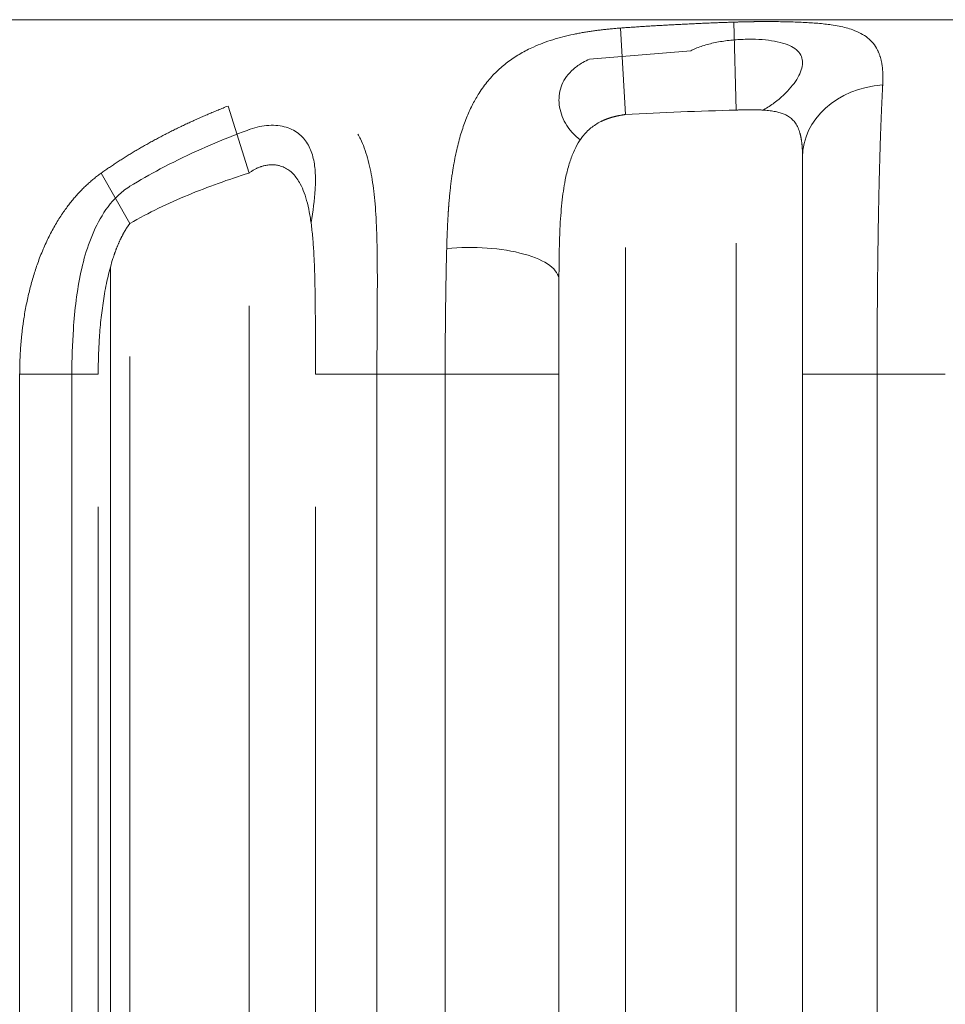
# Model space of a CAD drawing. Header units: millimetres. Extents: x 25069 to 61396, y 8621 to 21558.
# Tile 584 of 656: x 57278 to 57299, y 16326 to 16348. Entities that reach past the tile are written whole.
import ezdxf

# ---------------------------------------------------------------- set-up
doc = ezdxf.new("R2010")
doc.units = ezdxf.units.MM
doc.layers.add('10', color=7, linetype='Continuous')

msp = doc.modelspace()

# ---------------------------------------------------------------- linework, layer by layer
at = {"layer": '10', "color": 7, "linetype": 'Continuous', "lineweight": 20}
for p, q in [((57257.392, 16348.128), (57300.548, 16348.128)), ((57291.191, 16347.939), (57291.3, 16345.986)), ((57293.749, 16348.073), (57293.8, 16346.087)), ((57292.777, 16347.428), (57290.493, 16347.24)), ((57282.326, 16346.179), (57282.8, 16344.666)), ((57295.3, 16248.776), (57295.3, 16345.036)), ((57279.459, 16344.662), (57280.108, 16343.528)), ((57293.8, 16252.178), (57293.8, 16343.085)), ((57291.3, 16342.985), (57291.3, 16252.178)), ((57279.671, 16249.159), (57279.671, 16342.548)), ((57289.8, 16342.297), (57289.8, 16248.776)), ((57282.8, 16252.177), (57282.8, 16341.666)), ((57280.108, 16340.528), (57280.108, 16252.177)), ((57277.62, 16252.111), (57277.62, 16340.128)), ((57277.62, 16340.128), (57279.394, 16340.128)), ((57278.8, 16249.072), (57278.8, 16340.128)), ((57285.689, 16340.128), (57284.3, 16340.128)), ((57287.23, 16340.128), (57285.689, 16340.128)), ((57285.689, 16340.128), (57285.689, 16251.281)), ((57287.23, 16340.128), (57289.8, 16340.128)), ((57287.23, 16251.153), (57287.23, 16340.128)), ((57289.8, 16340.128), (57289.8, 16248.843)), ((57296.985, 16340.128), (57295.3, 16340.128)), ((57295.3, 16248.263), (57295.3, 16340.128)), ((57298.525, 16340.128), (57296.985, 16340.128)), ((57296.985, 16340.128), (57296.985, 16250.559)), ((57279.394, 16337.128), (57279.394, 16252.128)), ((57284.3, 16248.951), (57284.3, 16337.128))]:
    msp.add_line(p, q, dxfattribs=at)
for centre, major_axis, ratio, start_param, end_param in [((57297.3, 16345.026), (2, 0), 0.819962, 1.665246, 3.141593), ((57287.8, 16342.251), (-2, 0), 0.3673, 3.141593, 4.983891)]:
    msp.add_ellipse(centre, major_axis=major_axis, ratio=ratio, start_param=start_param, end_param=end_param, dxfattribs=at)
for points, knots in [([(57287.264, 16342.959), (57287.264, 16342.972), (57287.265, 16342.998), (57287.266, 16343.036), (57287.267, 16343.074), (57287.268, 16343.111), (57287.27, 16343.147), (57287.271, 16343.183), (57287.272, 16343.218), (57287.273, 16343.252), (57287.275, 16343.285), (57287.276, 16343.317), (57287.277, 16343.349), (57287.279, 16343.38), (57287.28, 16343.41), (57287.281, 16343.44), (57287.283, 16343.469), (57287.284, 16343.497), (57287.285, 16343.524), (57287.287, 16343.551), (57287.288, 16343.577), (57287.289, 16343.602), (57287.291, 16343.627), (57287.292, 16343.651), (57287.294, 16343.674), (57287.295, 16343.696), (57287.296, 16343.718), (57287.297, 16343.739), (57287.299, 16343.76), (57287.3, 16343.779), (57287.301, 16343.798), (57287.302, 16343.817), (57287.304, 16343.834), (57287.305, 16343.851), (57287.306, 16343.867), (57287.307, 16343.883), (57287.308, 16343.898), (57287.309, 16343.912), (57287.31, 16343.926), (57287.311, 16343.939), (57287.312, 16343.951), (57287.316, 16344.004), (57287.324, 16344.096), (57287.337, 16344.224), (57287.35, 16344.348), (57287.364, 16344.467), (57287.38, 16344.58), (57287.395, 16344.689), (57287.412, 16344.794), (57287.447, 16344.995), (57287.507, 16345.28), (57287.606, 16345.631), (57287.721, 16345.945), (57287.849, 16346.223), (57287.976, 16346.443), (57288.093, 16346.615), (57288.198, 16346.748), (57288.307, 16346.873), (57288.423, 16346.988), (57288.543, 16347.095), (57288.669, 16347.193), (57288.799, 16347.283), (57288.935, 16347.366), (57289.075, 16347.442), (57289.24, 16347.522), (57289.433, 16347.601), (57289.656, 16347.677), (57289.886, 16347.742), (57290.061, 16347.783), (57290.175, 16347.807), (57290.225, 16347.817), (57290.275, 16347.826), (57290.325, 16347.835), (57290.376, 16347.844), (57290.426, 16347.852), (57290.476, 16347.86), (57290.527, 16347.868), (57290.578, 16347.875), (57290.628, 16347.882), (57290.679, 16347.889), (57290.73, 16347.895), (57290.781, 16347.901), (57290.832, 16347.907), (57290.883, 16347.912), (57290.934, 16347.917), (57290.985, 16347.922), (57291.036, 16347.927), (57291.088, 16347.931), (57291.139, 16347.935), (57291.173, 16347.938), (57291.191, 16347.939)], [0, 0, 0, 0, 0.004745, 0.009407, 0.013986, 0.018481, 0.022892, 0.02722, 0.031465, 0.035626, 0.039703, 0.043698, 0.047608, 0.051435, 0.055179, 0.058839, 0.062416, 0.06591, 0.06932, 0.072646, 0.075889, 0.079048, 0.082124, 0.085117, 0.088026, 0.090852, 0.093594, 0.096253, 0.098828, 0.10132, 0.103728, 0.106053, 0.108295, 0.110453, 0.112527, 0.114518, 0.116426, 0.11825, 0.119991, 0.121648, 0.123222, 0.124712, 0.141971, 0.158746, 0.175038, 0.190847, 0.206174, 0.221019, 0.235382, 0.249265, 0.305094, 0.357937, 0.407857, 0.454928, 0.499239, 0.526747, 0.553608, 0.579851, 0.60551, 0.630616, 0.655205, 0.679315, 0.702985, 0.726258, 0.749175, 0.781617, 0.813183, 0.844032, 0.874336, 0.880599, 0.886822, 0.893007, 0.899156, 0.905271, 0.911353, 0.917404, 0.923426, 0.929422, 0.935392, 0.941339, 0.947266, 0.953173, 0.959064, 0.96494, 0.970803, 0.976655, 0.982499, 0.988336, 0.994169, 1, 1, 1, 1]), ([(57291.191, 16347.939), (57291.231, 16347.942), (57291.311, 16347.948), (57291.432, 16347.956), (57291.552, 16347.965), (57291.673, 16347.972), (57291.794, 16347.98), (57291.916, 16347.988), (57292.037, 16347.995), (57292.158, 16348.002), (57292.28, 16348.008), (57292.401, 16348.015), (57292.523, 16348.021), (57292.645, 16348.027), (57292.767, 16348.033), (57292.89, 16348.039), (57293.012, 16348.044), (57293.134, 16348.05), (57293.257, 16348.055), (57293.38, 16348.06), (57293.503, 16348.064), (57293.626, 16348.069), (57293.708, 16348.072), (57293.749, 16348.073)], [0, 0, 0, 0, 0.047158, 0.094361, 0.141608, 0.1889, 0.236237, 0.28362, 0.331048, 0.378522, 0.426043, 0.47361, 0.521224, 0.568885, 0.616593, 0.664349, 0.712153, 0.760006, 0.807906, 0.855856, 0.903854, 0.951902, 1, 1, 1, 1]), ([(57293.749, 16348.073), (57293.758, 16348.073), (57293.776, 16348.074), (57293.802, 16348.075), (57293.829, 16348.075), (57293.856, 16348.076), (57293.882, 16348.077), (57293.909, 16348.078), (57293.935, 16348.078), (57293.962, 16348.079), (57293.988, 16348.08), (57294.015, 16348.08), (57294.041, 16348.081), (57294.067, 16348.081), (57294.094, 16348.082), (57294.12, 16348.082), (57294.146, 16348.082), (57294.172, 16348.083), (57294.198, 16348.083), (57294.224, 16348.084), (57294.25, 16348.084), (57294.277, 16348.084), (57294.303, 16348.084), (57294.328, 16348.084), (57294.354, 16348.085), (57294.38, 16348.085), (57294.406, 16348.085), (57294.432, 16348.085), (57294.458, 16348.085), (57294.484, 16348.085), (57294.509, 16348.085), (57294.535, 16348.085), (57294.618, 16348.085), (57294.758, 16348.084), (57294.95, 16348.081), (57295.137, 16348.075), (57295.316, 16348.068), (57295.487, 16348.058), (57295.649, 16348.046), (57295.804, 16348.031), (57295.965, 16348.01), (57296.128, 16347.982), (57296.29, 16347.945), (57296.457, 16347.893), (57296.623, 16347.821), (57296.777, 16347.721), (57296.902, 16347.597), (57296.971, 16347.489), (57297.006, 16347.417), (57297.018, 16347.391), (57297.029, 16347.364), (57297.039, 16347.336), (57297.049, 16347.308), (57297.058, 16347.279), (57297.067, 16347.249), (57297.074, 16347.218), (57297.082, 16347.187), (57297.088, 16347.154), (57297.094, 16347.121), (57297.099, 16347.088), (57297.103, 16347.053), (57297.107, 16347.017), (57297.11, 16346.981), (57297.113, 16346.944), (57297.115, 16346.906), (57297.116, 16346.867), (57297.116, 16346.827), (57297.116, 16346.786), (57297.115, 16346.744), (57297.114, 16346.702), (57297.113, 16346.673), (57297.112, 16346.658)], [0, 0, 0, 0, 0.004101, 0.008194, 0.012279, 0.016355, 0.020424, 0.024486, 0.028542, 0.032591, 0.036635, 0.040673, 0.044707, 0.048736, 0.052761, 0.056783, 0.060802, 0.064819, 0.068833, 0.072846, 0.076857, 0.080868, 0.084879, 0.088889, 0.092901, 0.096913, 0.100928, 0.104944, 0.108962, 0.112984, 0.117009, 0.121038, 0.125071, 0.156282, 0.187482, 0.218883, 0.250692, 0.281503, 0.312576, 0.344074, 0.376155, 0.416803, 0.45819, 0.500569, 0.560178, 0.621292, 0.684422, 0.750035, 0.760197, 0.770414, 0.780688, 0.791019, 0.801409, 0.811861, 0.822374, 0.83295, 0.84359, 0.854297, 0.86507, 0.875912, 0.886822, 0.897804, 0.908857, 0.919983, 0.931183, 0.942459, 0.95381, 0.965239, 0.976746, 0.988333, 1, 1, 1, 1]), ([(57292.777, 16347.428), (57292.811, 16347.445), (57292.847, 16347.462), (57292.965, 16347.511), (57293.054, 16347.542), (57293.242, 16347.593), (57293.341, 16347.615), (57293.549, 16347.65), (57293.654, 16347.663), (57293.868, 16347.681), (57293.977, 16347.686), (57294.292, 16347.688), (57294.494, 16347.674), (57294.754, 16347.627), (57294.834, 16347.607), (57294.976, 16347.56), (57295.037, 16347.532), (57295.143, 16347.467), (57295.185, 16347.431), (57295.25, 16347.352), (57295.273, 16347.308), (57295.313, 16347.169), (57295.301, 16347.063), (57295.215, 16346.84), (57295.139, 16346.72), (57294.939, 16346.484), (57294.811, 16346.363), (57294.588, 16346.197), (57294.508, 16346.144), (57294.418, 16346.092), (57294.414, 16346.09), (57294.409, 16346.087)], [0, 0, 0, 0, 0.026653, 0.026653, 0.083744, 0.083744, 0.140834, 0.140834, 0.197925, 0.197925, 0.255015, 0.255015, 0.369197, 0.369197, 0.426287, 0.426287, 0.483378, 0.483378, 0.540468, 0.540468, 0.597559, 0.597559, 0.71174, 0.71174, 0.825921, 0.825921, 0.940102, 0.940102, 0.997193, 0.997193, 1, 1, 1, 1]), ([(57290.28, 16345.416), (57290.26, 16345.431), (57290.241, 16345.446), (57290.156, 16345.517), (57290.097, 16345.579), (57289.997, 16345.706), (57289.955, 16345.773), (57289.852, 16345.976), (57289.812, 16346.118), (57289.793, 16346.394), (57289.814, 16346.532), (57289.894, 16346.723), (57289.928, 16346.784), (57290.015, 16346.903), (57290.068, 16346.961), (57290.191, 16347.067), (57290.261, 16347.116), (57290.387, 16347.189), (57290.439, 16347.216), (57290.493, 16347.24)], [0, 0, 0, 0, 0.027615, 0.027615, 0.128686, 0.128686, 0.229758, 0.229758, 0.431901, 0.431901, 0.634043, 0.634043, 0.735115, 0.735115, 0.836186, 0.836186, 0.937258, 0.937258, 1, 1, 1, 1]), ([(57297.112, 16346.658), (57297.111, 16346.649), (57297.11, 16346.631), (57297.109, 16346.604), (57297.107, 16346.577), (57297.106, 16346.549), (57297.105, 16346.521), (57297.103, 16346.493), (57297.102, 16346.465), (57297.1, 16346.437), (57297.099, 16346.408), (57297.097, 16346.38), (57297.096, 16346.351), (57297.095, 16346.322), (57297.093, 16346.292), (57297.092, 16346.263), (57297.091, 16346.233), (57297.089, 16346.203), (57297.088, 16346.173), (57297.087, 16346.143), (57297.085, 16346.113), (57297.084, 16346.082), (57297.083, 16346.052), (57297.081, 16346.021), (57297.08, 16345.99), (57297.079, 16345.959), (57297.077, 16345.928), (57297.076, 16345.896), (57297.075, 16345.864), (57297.074, 16345.833), (57297.072, 16345.801), (57297.071, 16345.769), (57297.07, 16345.736), (57297.069, 16345.704), (57297.068, 16345.671), (57297.066, 16345.639), (57297.065, 16345.606), (57297.064, 16345.573), (57297.063, 16345.54), (57297.062, 16345.507), (57297.061, 16345.473), (57297.06, 16345.44), (57297.058, 16345.406), (57297.057, 16345.372), (57297.056, 16345.338), (57297.055, 16345.304), (57297.054, 16345.27), (57297.053, 16345.236), (57297.052, 16345.201), (57297.051, 16345.166), (57297.05, 16345.132), (57297.049, 16345.097), (57297.048, 16345.062), (57297.047, 16345.027), (57297.046, 16344.992), (57297.045, 16344.956), (57297.044, 16344.921), (57297.043, 16344.885), (57297.042, 16344.85), (57297.041, 16344.814), (57297.04, 16344.778), (57297.039, 16344.742), (57297.038, 16344.706), (57297.037, 16344.67), (57297.036, 16344.633), (57297.035, 16344.597), (57297.034, 16344.56), (57297.033, 16344.524), (57297.032, 16344.487), (57297.031, 16344.45), (57297.031, 16344.413), (57297.03, 16344.376), (57297.029, 16344.339), (57297.028, 16344.302), (57297.027, 16344.265), (57297.026, 16344.227), (57297.026, 16344.19), (57297.025, 16344.152), (57297.024, 16344.115), (57297.023, 16344.077), (57297.022, 16344.039), (57297.022, 16344.001), (57297.021, 16343.963), (57297.02, 16343.925), (57297.019, 16343.887), (57297.019, 16343.849), (57297.018, 16343.799), (57297.016, 16343.736), (57297.015, 16343.661), (57297.014, 16343.585), (57297.012, 16343.51), (57297.011, 16343.433), (57297.01, 16343.357), (57297.009, 16343.28), (57297.007, 16343.203), (57297.006, 16343.125), (57297.005, 16343.048), (57297.004, 16342.97), (57297.003, 16342.891), (57297.002, 16342.813), (57297.001, 16342.734), (57297, 16342.655), (57296.999, 16342.575), (57296.998, 16342.496), (57296.997, 16342.416), (57296.996, 16342.336), (57296.995, 16342.256), (57296.995, 16342.175), (57296.994, 16342.095), (57296.993, 16342.014), (57296.992, 16341.933), (57296.992, 16341.852), (57296.991, 16341.771), (57296.99, 16341.689), (57296.99, 16341.608), (57296.989, 16341.526), (57296.989, 16341.444), (57296.988, 16341.362), (57296.988, 16341.28), (57296.988, 16341.198), (57296.987, 16341.116), (57296.987, 16341.034), (57296.986, 16340.952), (57296.986, 16340.869), (57296.986, 16340.787), (57296.986, 16340.705), (57296.986, 16340.622), (57296.985, 16340.54), (57296.985, 16340.457), (57296.985, 16340.375), (57296.985, 16340.293), (57296.985, 16340.21), (57296.985, 16340.155), (57296.985, 16340.128)], [0, 0, 0, 0, 0.006116, 0.012226, 0.01833, 0.024429, 0.030522, 0.036609, 0.042691, 0.048767, 0.054837, 0.060902, 0.066961, 0.073014, 0.079062, 0.085104, 0.09114, 0.097171, 0.103196, 0.109216, 0.11523, 0.121238, 0.127241, 0.133238, 0.139229, 0.145214, 0.151195, 0.157169, 0.163138, 0.169101, 0.175058, 0.18101, 0.186956, 0.192897, 0.198832, 0.204761, 0.210685, 0.216603, 0.222515, 0.228422, 0.234323, 0.240219, 0.246108, 0.251993, 0.257871, 0.263745, 0.269612, 0.275474, 0.28133, 0.287181, 0.293026, 0.298865, 0.304699, 0.310527, 0.31635, 0.322167, 0.327978, 0.333784, 0.339584, 0.345378, 0.351167, 0.356951, 0.362729, 0.368501, 0.374267, 0.380029, 0.385784, 0.391534, 0.397278, 0.403017, 0.40875, 0.414477, 0.420199, 0.425916, 0.431627, 0.437332, 0.443032, 0.448726, 0.454414, 0.460097, 0.465775, 0.471446, 0.477113, 0.482774, 0.488429, 0.494078, 0.499722, 0.510718, 0.521707, 0.532691, 0.54367, 0.554643, 0.56561, 0.576572, 0.587529, 0.59848, 0.609426, 0.620366, 0.631301, 0.642231, 0.653155, 0.664074, 0.674987, 0.685896, 0.696799, 0.707696, 0.718589, 0.729476, 0.740358, 0.751235, 0.762106, 0.772973, 0.783834, 0.79469, 0.805541, 0.816387, 0.827227, 0.838063, 0.848894, 0.859719, 0.87054, 0.881355, 0.892166, 0.902971, 0.913772, 0.924567, 0.935358, 0.946144, 0.956925, 0.967701, 0.978472, 0.989238, 1, 1, 1, 1]), ([(57279.459, 16344.662), (57279.473, 16344.672), (57279.501, 16344.692), (57279.543, 16344.721), (57279.585, 16344.751), (57279.628, 16344.78), (57279.671, 16344.809), (57279.714, 16344.838), (57279.757, 16344.867), (57279.801, 16344.896), (57279.845, 16344.925), (57279.889, 16344.953), (57279.934, 16344.982), (57279.979, 16345.01), (57280.024, 16345.039), (57280.069, 16345.067), (57280.115, 16345.095), (57280.161, 16345.123), (57280.207, 16345.15), (57280.254, 16345.178), (57280.3, 16345.205), (57280.347, 16345.233), (57280.395, 16345.26), (57280.442, 16345.287), (57280.49, 16345.314), (57280.538, 16345.341), (57280.586, 16345.368), (57280.635, 16345.395), (57280.684, 16345.421), (57280.733, 16345.447), (57280.782, 16345.474), (57280.832, 16345.5), (57280.882, 16345.526), (57280.932, 16345.552), (57280.982, 16345.577), (57281.033, 16345.603), (57281.084, 16345.629), (57281.135, 16345.654), (57281.187, 16345.679), (57281.238, 16345.704), (57281.29, 16345.729), (57281.343, 16345.754), (57281.395, 16345.779), (57281.448, 16345.803), (57281.501, 16345.828), (57281.554, 16345.852), (57281.608, 16345.876), (57281.661, 16345.9), (57281.716, 16345.924), (57281.77, 16345.948), (57281.824, 16345.972), (57281.879, 16345.995), (57281.934, 16346.019), (57281.989, 16346.042), (57282.045, 16346.065), (57282.101, 16346.088), (57282.157, 16346.111), (57282.213, 16346.134), (57282.27, 16346.157), (57282.307, 16346.172), (57282.326, 16346.179)], [0, 0, 0, 0, 0.015765, 0.03158, 0.047443, 0.063356, 0.079318, 0.095329, 0.111391, 0.127502, 0.143664, 0.159876, 0.176138, 0.192452, 0.208816, 0.225231, 0.241697, 0.258214, 0.274783, 0.291404, 0.308076, 0.3248, 0.341577, 0.358405, 0.375286, 0.392219, 0.409205, 0.426243, 0.443335, 0.460479, 0.477677, 0.494928, 0.512232, 0.529589, 0.547001, 0.564466, 0.581984, 0.599557, 0.617184, 0.634865, 0.6526, 0.670389, 0.688233, 0.706132, 0.724085, 0.742093, 0.760155, 0.778273, 0.796446, 0.814673, 0.832956, 0.851295, 0.869688, 0.888137, 0.906642, 0.925202, 0.943818, 0.962489, 0.981217, 1, 1, 1, 1]), ([(57291.3, 16345.986), (57291.294, 16345.986), (57291.282, 16345.984), (57291.265, 16345.981), (57291.247, 16345.979), (57291.229, 16345.976), (57291.211, 16345.973), (57291.194, 16345.97), (57291.177, 16345.967), (57291.159, 16345.963), (57291.142, 16345.96), (57291.125, 16345.957), (57291.109, 16345.953), (57291.092, 16345.949), (57291.075, 16345.945), (57291.059, 16345.941), (57291.043, 16345.937), (57291.026, 16345.933), (57291.01, 16345.928), (57290.994, 16345.924), (57290.979, 16345.919), (57290.963, 16345.914), (57290.948, 16345.909), (57290.932, 16345.904), (57290.917, 16345.899), (57290.902, 16345.894), (57290.887, 16345.889), (57290.872, 16345.883), (57290.858, 16345.877), (57290.843, 16345.872), (57290.829, 16345.866), (57290.815, 16345.86), (57290.801, 16345.854), (57290.787, 16345.847), (57290.773, 16345.841), (57290.76, 16345.834), (57290.71, 16345.81), (57290.627, 16345.763), (57290.519, 16345.684), (57290.421, 16345.593), (57290.311, 16345.468), (57290.199, 16345.295), (57290.093, 16345.066), (57290.006, 16344.802), (57289.942, 16344.53), (57289.897, 16344.256), (57289.864, 16343.988), (57289.839, 16343.701), (57289.825, 16343.47), (57289.818, 16343.302), (57289.814, 16343.201), (57289.811, 16343.099), (57289.808, 16342.997), (57289.806, 16342.893), (57289.804, 16342.788), (57289.803, 16342.683), (57289.802, 16342.576), (57289.801, 16342.469), (57289.8, 16342.36), (57289.8, 16342.287), (57289.8, 16342.251)], [0, 0, 0, 0, 0.003849, 0.007679, 0.01149, 0.015284, 0.01906, 0.022818, 0.026559, 0.030282, 0.033989, 0.037678, 0.041352, 0.045009, 0.04865, 0.052275, 0.055885, 0.05948, 0.06306, 0.066625, 0.070176, 0.073713, 0.077236, 0.080746, 0.084242, 0.087725, 0.091196, 0.094654, 0.0981, 0.101534, 0.104957, 0.108369, 0.11177, 0.11516, 0.11854, 0.12191, 0.125271, 0.155758, 0.186615, 0.218071, 0.250345, 0.305403, 0.365084, 0.429957, 0.500462, 0.558379, 0.619252, 0.683188, 0.750276, 0.772196, 0.794266, 0.816488, 0.838864, 0.861397, 0.884089, 0.906941, 0.929957, 0.953137, 0.976484, 1, 1, 1, 1]), ([(57295.3, 16345.026), (57295.3, 16345.034), (57295.3, 16345.05), (57295.3, 16345.075), (57295.3, 16345.099), (57295.299, 16345.123), (57295.298, 16345.147), (57295.298, 16345.17), (57295.296, 16345.193), (57295.295, 16345.216), (57295.294, 16345.238), (57295.292, 16345.26), (57295.29, 16345.282), (57295.289, 16345.303), (57295.286, 16345.324), (57295.284, 16345.345), (57295.282, 16345.365), (57295.279, 16345.385), (57295.276, 16345.405), (57295.273, 16345.424), (57295.27, 16345.443), (57295.266, 16345.462), (57295.263, 16345.481), (57295.259, 16345.499), (57295.255, 16345.517), (57295.251, 16345.534), (57295.246, 16345.551), (57295.231, 16345.605), (57295.202, 16345.688), (57295.145, 16345.792), (57295.073, 16345.878), (57294.993, 16345.942), (57294.907, 16345.988), (57294.819, 16346.021), (57294.716, 16346.049), (57294.598, 16346.07), (57294.501, 16346.08), (57294.433, 16346.086), (57294.401, 16346.088), (57294.368, 16346.09), (57294.334, 16346.091), (57294.301, 16346.093), (57294.267, 16346.094), (57294.232, 16346.095), (57294.198, 16346.096), (57294.163, 16346.096), (57294.127, 16346.096), (57294.092, 16346.096), (57294.056, 16346.096), (57294.02, 16346.095), (57293.984, 16346.095), (57293.947, 16346.094), (57293.911, 16346.092), (57293.874, 16346.091), (57293.837, 16346.089), (57293.813, 16346.087), (57293.8, 16346.087)], [0, 0, 0, 0, 0.010609, 0.021133, 0.031572, 0.041927, 0.052198, 0.062385, 0.072491, 0.082515, 0.092459, 0.102322, 0.112107, 0.121812, 0.131441, 0.140992, 0.150468, 0.159868, 0.169195, 0.178448, 0.187629, 0.196739, 0.205778, 0.214748, 0.22365, 0.232485, 0.241254, 0.249957, 0.314802, 0.377762, 0.439454, 0.500533, 0.544903, 0.591852, 0.641587, 0.694281, 0.750082, 0.763008, 0.775956, 0.788925, 0.801918, 0.814934, 0.827974, 0.841039, 0.85413, 0.867247, 0.880391, 0.893562, 0.906761, 0.91999, 0.933247, 0.946535, 0.959854, 0.973204, 0.986586, 1, 1, 1, 1]), ([(57284.2, 16343.546), (57284.244, 16343.804), (57284.279, 16344.057), (57284.301, 16344.422), (57284.303, 16344.542), (57284.291, 16344.774), (57284.277, 16344.888), (57284.227, 16345.101), (57284.192, 16345.202), (57284.09, 16345.387), (57284.025, 16345.47), (57283.858, 16345.609), (57283.757, 16345.664), (57283.522, 16345.735), (57283.39, 16345.75), (57283.109, 16345.734), (57282.966, 16345.704), (57282.818, 16345.653), (57282.809, 16345.649), (57282.8, 16345.646)], [0, 0, 0, 0, 0.218045, 0.218045, 0.328677, 0.328677, 0.43931, 0.43931, 0.549942, 0.549942, 0.660574, 0.660574, 0.771206, 0.771206, 0.881838, 0.881838, 0.99247, 0.99247, 1, 1, 1, 1]), ([(57280.109, 16344.366), (57280.333, 16344.504), (57280.563, 16344.634), (57281.33, 16345.042), (57281.886, 16345.291), (57282.568, 16345.559), (57282.684, 16345.603), (57282.8, 16345.646)], [0, 0, 0, 0, 0.265844, 0.265844, 0.875871, 0.875871, 1, 1, 1, 1]), ([(57285.259, 16345.546), (57285.279, 16345.51), (57285.331, 16345.409), (57285.406, 16345.232), (57285.479, 16345.006), (57285.538, 16344.767), (57285.584, 16344.515), (57285.62, 16344.251), (57285.648, 16343.965), (57285.67, 16343.655), (57285.684, 16343.321), (57285.693, 16342.962), (57285.696, 16342.69), (57285.697, 16342.515), (57285.697, 16342.446), (57285.698, 16342.376), (57285.698, 16342.305), (57285.698, 16342.234), (57285.698, 16342.162), (57285.698, 16342.089), (57285.697, 16342.016), (57285.697, 16341.941), (57285.697, 16341.866), (57285.697, 16341.791), (57285.696, 16341.714), (57285.696, 16341.637), (57285.695, 16341.559), (57285.695, 16341.48), (57285.694, 16341.401), (57285.694, 16341.321), (57285.693, 16341.24), (57285.693, 16341.158), (57285.692, 16341.076), (57285.692, 16340.993), (57285.692, 16340.91), (57285.691, 16340.825), (57285.691, 16340.74), (57285.69, 16340.655), (57285.69, 16340.568), (57285.69, 16340.481), (57285.689, 16340.394), (57285.689, 16340.306), (57285.689, 16340.217), (57285.689, 16340.158), (57285.689, 16340.128)], [0, 0, 0, 0, 0.028557, 0.078542, 0.13062, 0.184981, 0.235304, 0.288137, 0.343578, 0.401708, 0.462599, 0.526314, 0.59291, 0.604634, 0.61645, 0.628359, 0.640361, 0.652455, 0.664642, 0.676922, 0.689296, 0.701763, 0.714324, 0.726979, 0.739727, 0.75257, 0.765507, 0.778539, 0.791665, 0.804886, 0.818201, 0.831612, 0.845118, 0.858719, 0.872416, 0.886208, 0.900096, 0.91408, 0.928159, 0.942335, 0.956607, 0.970975, 0.985439, 1, 1, 1, 1]), ([(57284.3, 16340.128), (57284.3, 16340.147), (57284.3, 16340.187), (57284.3, 16340.245), (57284.3, 16340.304), (57284.3, 16340.362), (57284.3, 16340.42), (57284.3, 16340.479), (57284.3, 16340.537), (57284.3, 16340.595), (57284.3, 16340.653), (57284.3, 16340.71), (57284.3, 16340.768), (57284.3, 16340.825), (57284.3, 16340.883), (57284.3, 16340.94), (57284.299, 16340.997), (57284.299, 16341.054), (57284.299, 16341.111), (57284.299, 16341.168), (57284.299, 16341.224), (57284.298, 16341.281), (57284.298, 16341.337), (57284.298, 16341.393), (57284.298, 16341.449), (57284.297, 16341.505), (57284.297, 16341.561), (57284.295, 16341.731), (57284.292, 16342.007), (57284.284, 16342.383), (57284.271, 16342.739), (57284.25, 16343.083), (57284.22, 16343.409), (57284.178, 16343.712), (57284.122, 16343.981), (57284.052, 16344.217), (57283.971, 16344.402), (57283.885, 16344.544), (57283.799, 16344.649), (57283.704, 16344.733), (57283.599, 16344.795), (57283.496, 16344.832), (57283.4, 16344.851), (57283.313, 16344.855), (57283.223, 16344.849), (57283.154, 16344.835), (57283.105, 16344.821), (57283.077, 16344.812), (57283.049, 16344.803), (57283.021, 16344.792), (57282.993, 16344.78), (57282.965, 16344.767), (57282.938, 16344.752), (57282.91, 16344.737), (57282.882, 16344.721), (57282.855, 16344.704), (57282.827, 16344.686), (57282.809, 16344.673), (57282.8, 16344.666)], [0, 0, 0, 0, 0.009829, 0.019638, 0.029428, 0.039197, 0.048948, 0.058679, 0.068391, 0.078084, 0.087758, 0.097414, 0.107052, 0.116671, 0.126273, 0.135856, 0.145423, 0.154972, 0.164504, 0.174019, 0.183517, 0.192999, 0.202464, 0.211913, 0.221347, 0.230764, 0.240167, 0.249554, 0.316161, 0.379887, 0.440831, 0.499103, 0.558063, 0.612226, 0.661842, 0.707233, 0.74882, 0.777167, 0.803501, 0.828174, 0.851614, 0.874318, 0.890125, 0.905728, 0.92135, 0.937214, 0.9422, 0.947212, 0.952255, 0.957336, 0.96246, 0.967633, 0.972861, 0.978149, 0.983502, 0.988925, 0.994423, 1, 1, 1, 1]), ([(57295.3, 16340.128), (57295.3, 16340.608), (57295.3, 16341.081), (57295.3, 16341.782), (57295.3, 16342.013), (57295.3, 16342.461), (57295.3, 16342.679), (57295.3, 16343.101), (57295.3, 16343.306), (57295.3, 16343.703), (57295.3, 16343.893), (57295.3, 16344.431), (57295.3, 16344.749), (57295.3, 16345.026)], [0, 0, 0, 0, 0.25, 0.25, 0.375, 0.375, 0.5, 0.5, 0.625, 0.625, 0.75, 0.75, 1, 1, 1, 1]), ([(57277.62, 16340.128), (57277.62, 16340.142), (57277.621, 16340.17), (57277.621, 16340.213), (57277.621, 16340.255), (57277.622, 16340.297), (57277.623, 16340.34), (57277.624, 16340.382), (57277.626, 16340.424), (57277.627, 16340.466), (57277.629, 16340.508), (57277.631, 16340.549), (57277.633, 16340.591), (57277.635, 16340.633), (57277.638, 16340.674), (57277.641, 16340.716), (57277.644, 16340.757), (57277.647, 16340.799), (57277.651, 16340.84), (57277.654, 16340.881), (57277.658, 16340.922), (57277.662, 16340.963), (57277.666, 16341.004), (57277.671, 16341.044), (57277.675, 16341.085), (57277.68, 16341.125), (57277.685, 16341.166), (57277.69, 16341.206), (57277.696, 16341.246), (57277.701, 16341.287), (57277.707, 16341.327), (57277.713, 16341.366), (57277.734, 16341.503), (57277.776, 16341.731), (57277.847, 16342.045), (57277.93, 16342.344), (57278.029, 16342.644), (57278.145, 16342.941), (57278.28, 16343.233), (57278.426, 16343.503), (57278.543, 16343.69), (57278.622, 16343.803), (57278.657, 16343.852), (57278.692, 16343.9), (57278.727, 16343.947), (57278.763, 16343.993), (57278.799, 16344.038), (57278.835, 16344.081), (57278.872, 16344.124), (57278.909, 16344.167), (57278.946, 16344.208), (57278.984, 16344.248), (57279.022, 16344.287), (57279.06, 16344.326), (57279.099, 16344.363), (57279.138, 16344.4), (57279.177, 16344.436), (57279.216, 16344.471), (57279.256, 16344.505), (57279.296, 16344.538), (57279.336, 16344.57), (57279.377, 16344.602), (57279.418, 16344.632), (57279.445, 16344.652), (57279.459, 16344.662)], [0, 0, 0, 0, 0.008284, 0.016553, 0.024808, 0.03305, 0.041277, 0.04949, 0.057689, 0.065875, 0.074047, 0.082206, 0.09035, 0.098482, 0.1066, 0.114705, 0.122796, 0.130875, 0.13894, 0.146993, 0.155032, 0.163059, 0.171073, 0.179075, 0.187064, 0.195041, 0.203005, 0.210957, 0.218897, 0.226824, 0.23474, 0.242644, 0.250535, 0.315839, 0.379097, 0.440371, 0.499729, 0.566471, 0.630335, 0.69147, 0.750045, 0.76207, 0.773975, 0.78576, 0.797427, 0.80898, 0.820419, 0.831748, 0.842968, 0.854082, 0.865092, 0.876, 0.88681, 0.897524, 0.908144, 0.918674, 0.929115, 0.939472, 0.949747, 0.959942, 0.970062, 0.98011, 0.990088, 1, 1, 1, 1]), ([(57282.8, 16344.666), (57282.333, 16344.52), (57281.874, 16344.356), (57280.974, 16343.982), (57280.534, 16343.772), (57280.108, 16343.528)], [0, 0, 0, 0, 0.5, 0.5, 1, 1, 1, 1]), ([(57280.109, 16344.366), (57280.104, 16344.363), (57280.099, 16344.36), (57280, 16344.297), (57279.913, 16344.227), (57279.675, 16343.999), (57279.545, 16343.82), (57279.332, 16343.448), (57279.246, 16343.251), (57279.105, 16342.846), (57279.049, 16342.64), (57278.959, 16342.221), (57278.924, 16342.008), (57278.869, 16341.577), (57278.848, 16341.358), (57278.81, 16340.802), (57278.8, 16340.465), (57278.8, 16340.128)], [0, 0, 0, 0, 0.003599, 0.003599, 0.07434, 0.07434, 0.215823, 0.215823, 0.357305, 0.357305, 0.498788, 0.498788, 0.640271, 0.640271, 0.781753, 0.781753, 1, 1, 1, 1]), ([(57280.108, 16343.528), (57280.104, 16343.523), (57280.097, 16343.514), (57280.086, 16343.499), (57280.075, 16343.483), (57280.065, 16343.468), (57280.054, 16343.452), (57280.043, 16343.436), (57280.033, 16343.42), (57280.023, 16343.403), (57280.012, 16343.386), (57280.002, 16343.369), (57279.992, 16343.352), (57279.981, 16343.334), (57279.971, 16343.316), (57279.961, 16343.298), (57279.951, 16343.28), (57279.942, 16343.261), (57279.932, 16343.243), (57279.922, 16343.223), (57279.912, 16343.204), (57279.903, 16343.184), (57279.893, 16343.165), (57279.884, 16343.144), (57279.875, 16343.124), (57279.865, 16343.103), (57279.856, 16343.083), (57279.847, 16343.061), (57279.838, 16343.04), (57279.829, 16343.018), (57279.82, 16342.997), (57279.811, 16342.974), (57279.803, 16342.952), (57279.794, 16342.929), (57279.786, 16342.906), (57279.777, 16342.883), (57279.769, 16342.86), (57279.76, 16342.836), (57279.752, 16342.812), (57279.744, 16342.788), (57279.736, 16342.764), (57279.709, 16342.682), (57279.667, 16342.54), (57279.614, 16342.331), (57279.567, 16342.111), (57279.527, 16341.891), (57279.494, 16341.671), (57279.466, 16341.456), (57279.443, 16341.234), (57279.428, 16341.053), (57279.419, 16340.913), (57279.413, 16340.816), (57279.408, 16340.718), (57279.404, 16340.621), (57279.4, 16340.523), (57279.397, 16340.425), (57279.396, 16340.326), (57279.394, 16340.227), (57279.394, 16340.161), (57279.394, 16340.128)], [0, 0, 0, 0, 0.00521, 0.010466, 0.015771, 0.021123, 0.026524, 0.031975, 0.037475, 0.043026, 0.048628, 0.054281, 0.059987, 0.065745, 0.071556, 0.07742, 0.083339, 0.089312, 0.095339, 0.101422, 0.107561, 0.113755, 0.120006, 0.126314, 0.132679, 0.139102, 0.145582, 0.152121, 0.158718, 0.165374, 0.172089, 0.178864, 0.185699, 0.192593, 0.199548, 0.206564, 0.21364, 0.220778, 0.227977, 0.235238, 0.24256, 0.249945, 0.308299, 0.369383, 0.433284, 0.500075, 0.560487, 0.622239, 0.68537, 0.749913, 0.777351, 0.804871, 0.832476, 0.860167, 0.887946, 0.915817, 0.943782, 0.971842, 1, 1, 1, 1]), ([(57287.23, 16340.128), (57287.23, 16340.142), (57287.23, 16340.171), (57287.23, 16340.215), (57287.23, 16340.259), (57287.23, 16340.302), (57287.23, 16340.346), (57287.23, 16340.389), (57287.23, 16340.433), (57287.23, 16340.477), (57287.231, 16340.52), (57287.231, 16340.564), (57287.231, 16340.607), (57287.231, 16340.651), (57287.231, 16340.695), (57287.231, 16340.738), (57287.232, 16340.782), (57287.232, 16340.825), (57287.232, 16340.869), (57287.232, 16340.912), (57287.233, 16340.956), (57287.233, 16340.999), (57287.233, 16341.043), (57287.234, 16341.086), (57287.234, 16341.13), (57287.234, 16341.173), (57287.235, 16341.217), (57287.235, 16341.26), (57287.236, 16341.303), (57287.236, 16341.347), (57287.236, 16341.39), (57287.237, 16341.433), (57287.237, 16341.476), (57287.238, 16341.52), (57287.238, 16341.563), (57287.239, 16341.606), (57287.239, 16341.649), (57287.24, 16341.692), (57287.241, 16341.735), (57287.241, 16341.778), (57287.242, 16341.821), (57287.242, 16341.864), (57287.243, 16341.906), (57287.244, 16341.949), (57287.244, 16341.992), (57287.245, 16342.035), (57287.246, 16342.077), (57287.246, 16342.12), (57287.247, 16342.162), (57287.248, 16342.205), (57287.249, 16342.247), (57287.249, 16342.29), (57287.25, 16342.332), (57287.251, 16342.374), (57287.252, 16342.416), (57287.253, 16342.458), (57287.254, 16342.5), (57287.254, 16342.542), (57287.255, 16342.584), (57287.256, 16342.626), (57287.257, 16342.668), (57287.258, 16342.71), (57287.259, 16342.751), (57287.26, 16342.793), (57287.261, 16342.834), (57287.262, 16342.876), (57287.263, 16342.917), (57287.264, 16342.945), (57287.264, 16342.959)], [0, 0, 0, 0, 0.015052, 0.030106, 0.045164, 0.060223, 0.075286, 0.090351, 0.105418, 0.120489, 0.135562, 0.150638, 0.165717, 0.180798, 0.195882, 0.210969, 0.22606, 0.241152, 0.256248, 0.271347, 0.286449, 0.301554, 0.316661, 0.331772, 0.346886, 0.362003, 0.377123, 0.392246, 0.407372, 0.422502, 0.437635, 0.452771, 0.46791, 0.483052, 0.498198, 0.513347, 0.528499, 0.543655, 0.558814, 0.573977, 0.589143, 0.604312, 0.619485, 0.634661, 0.649841, 0.665025, 0.680212, 0.695402, 0.710596, 0.725794, 0.740996, 0.756201, 0.77141, 0.786622, 0.801838, 0.817058, 0.832282, 0.84751, 0.862741, 0.877977, 0.893216, 0.908459, 0.923706, 0.938957, 0.954212, 0.96947, 0.984733, 1, 1, 1, 1]), ([(57289.8, 16342.251), (57289.8, 16341.911), (57289.8, 16341.564), (57289.8, 16341.033), (57289.8, 16340.854), (57289.8, 16340.493), (57289.8, 16340.309), (57289.8, 16340.128)], [0, 0, 0, 0, 0.5, 0.5, 0.75, 0.75, 1, 1, 1, 1])]:
    msp.add_open_spline(points, degree=3, knots=knots, dxfattribs=at)
msp.add_open_spline([(57293.8, 16346.087), (57292.967, 16346.065), (57292.133, 16346.033), (57291.3, 16345.986)], degree=3, dxfattribs=at)

doc.saveas('drawing.dxf')
